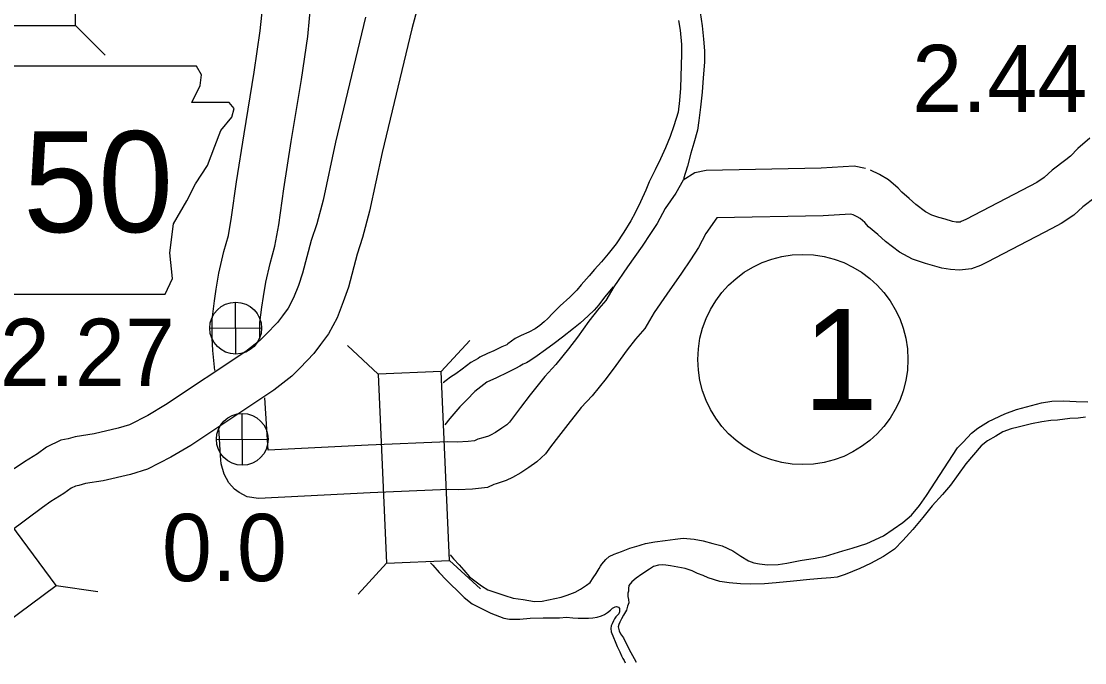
# Model space of a CAD drawing. Extents: x -939622 to -934222, y 1383701 to 1385301.
# Drawn here: x -935767.7 to -935747.66, y 1384314.81 to 1384326.89 of the extents above; entities that cross this region are included whole.
import ezdxf

# ---------------------------------------------------------------- set-up
doc = ezdxf.new("R2010")
doc.units = 0
for name, color, linetype in [('Level 10', 7, 'Continuous'), ('Level 15', 7, 'Continuous'), ('Level 20', 7, 'Continuous'), ('Level 21', 7, 'Continuous'), ('Level 25', 7, 'Continuous'), ('Level 26', 7, 'Continuous'), ('Level 27', 7, 'Continuous'), ('Level 9', 7, 'Continuous')]:
    doc.layers.add(name, color=color, linetype=linetype)

msp = doc.modelspace()

# ---------------------------------------------------------------- linework, layer by layer
at = {"layer": 'Level 10'}
for points in [[(-935764.056, 1384320.314), (-935764.089, 1384320.69), (-935764.104, 1384320.921), (-935764.104, 1384321.276), (-935764.06, 1384321.626), (-935764.028, 1384321.843), (-935763.978, 1384322.148), (-935763.885, 1384322.553), (-935763.797, 1384322.859), (-935763.736, 1384323.2), (-935763.644, 1384323.87), (-935763.502, 1384324.769), (-935763.309, 1384325.935), (-935763.196, 1384326.713), (-935763.132, 1384327.364), (-935763.093, 1384327.814), (-935763.059, 1384328.031), (-935762.985, 1384328.369), (-935762.875, 1384328.789)], [(-935763.202, 1384320.912), (-935763.204, 1384320.949), (-935763.204, 1384321.22), (-935763.169, 1384321.504), (-935763.138, 1384321.705), (-935763.095, 1384321.975), (-935763.013, 1384322.328), (-935762.92, 1384322.655), (-935762.847, 1384323.059), (-935762.754, 1384323.738), (-935762.614, 1384324.625), (-935762.419, 1384325.796), (-935762.302, 1384326.604), (-935762.236, 1384327.281), (-935762.199, 1384327.706), (-935762.174, 1384327.865), (-935762.11, 1384328.158), (-935762.001, 1384328.574)], [(-935747.563, 1384324.687), (-935747.786, 1384324.495), (-935747.926, 1384324.353), (-935748.014, 1384324.284), (-935748.275, 1384324.085), (-935748.422, 1384323.946), (-935748.561, 1384323.855), (-935748.694, 1384323.784), (-935749.901, 1384323.159), (-935749.985, 1384323.118), (-935750.005, 1384323.11), (-935750.034, 1384323.107), (-935750.08, 1384323.11), (-935750.152, 1384323.122), (-935750.291, 1384323.162), (-935750.406, 1384323.192), (-935750.539, 1384323.236), (-935750.658, 1384323.302), (-935750.845, 1384323.442), (-935750.968, 1384323.55), (-935751.106, 1384323.671), (-935751.176, 1384323.745), (-935751.355, 1384323.905), (-935751.526, 1384324.007), (-935751.695, 1384324.085)], [(-935751.789, 1384324.116), (-935752.005, 1384324.161), (-935752.624, 1384324.125), (-935754.794, 1384324.082), (-935755.004, 1384324.038), (-935755.225, 1384323.899), (-935755.364, 1384323.653), (-935755.568, 1384323.367), (-935755.715, 1384323.084), (-935755.84, 1384322.895), (-935755.998, 1384322.657), (-935756.275, 1384322.267), (-935756.532, 1384321.891), (-935756.686, 1384321.632), (-935756.818, 1384321.478), (-935757.007, 1384321.241), (-935757.219, 1384320.938), (-935757.386, 1384320.719), (-935757.626, 1384320.427), (-935757.832, 1384320.201), (-935758.11, 1384319.854), (-935758.294, 1384319.614), (-935758.443, 1384319.418), (-935758.499, 1384319.343), (-935758.553, 1384319.292), (-935758.644, 1384319.23), (-935758.763, 1384319.148), (-935758.858, 1384319.095), (-935758.893, 1384319.078), (-935759.001, 1384319.044), (-935759.094, 1384319.02), (-935759.159, 1384318.99), (-935759.277, 1384318.977), (-935759.484, 1384318.964), (-935759.662, 1384318.969), (-935761.164, 1384318.905), (-935763.051, 1384318.813), (-935763.112, 1384319.799)], [(-935747.464, 1384323.572), (-935747.692, 1384323.398), (-935747.862, 1384323.237), (-935748.103, 1384323.079), (-935748.276, 1384322.987), (-935749.495, 1384322.356), (-935749.623, 1384322.293), (-935749.791, 1384322.228), (-935750.019, 1384322.203), (-935750.188, 1384322.216), (-935750.352, 1384322.243), (-935750.527, 1384322.294), (-935750.659, 1384322.327), (-935750.902, 1384322.408), (-935751.149, 1384322.545), (-935751.412, 1384322.743), (-935751.56, 1384322.872), (-935751.731, 1384323.022), (-935751.804, 1384323.099), (-935751.891, 1384323.177), (-935751.946, 1384323.21), (-935752.024, 1384323.245)], [(-935752.024, 1384323.245), (-935752.073, 1384323.256), (-935752.589, 1384323.226), (-935754.591, 1384323.186), (-935754.799, 1384322.896), (-935754.937, 1384322.628), (-935755.09, 1384322.397), (-935755.256, 1384322.148), (-935755.537, 1384321.753), (-935755.773, 1384321.407), (-935755.952, 1384321.105), (-935756.124, 1384320.905), (-935756.285, 1384320.702), (-935756.493, 1384320.406), (-935756.68, 1384320.16), (-935756.945, 1384319.838), (-935757.148, 1384319.616), (-935757.402, 1384319.299), (-935757.578, 1384319.068), (-935757.726, 1384318.874), (-935757.823, 1384318.745), (-935757.984, 1384318.59), (-935758.138, 1384318.486), (-935758.287, 1384318.383), (-935758.445, 1384318.295), (-935758.563, 1384318.239), (-935758.751, 1384318.179), (-935758.794, 1384318.168), (-935758.917, 1384318.112), (-935759.199, 1384318.08), (-935759.469, 1384318.063), (-935759.656, 1384318.069), (-935761.123, 1384318.006), (-935763.23, 1384317.903), (-935763.444, 1384317.932), (-935763.596, 1384318.018), (-935763.68, 1384318.079), (-935763.789, 1384318.197), (-935763.88, 1384318.363), (-935763.931, 1384318.553), (-935763.945, 1384318.703), (-935763.979, 1384319.242)]]:
    msp.add_lwpolyline(points, dxfattribs=at)
at = {"layer": 'Level 15'}
for points in [[(-935760.091, 1384327.688), (-935760.34, 1384326.75), (-935760.901, 1384324.417), (-935761.138, 1384323.315), (-935761.268, 1384322.819), (-935761.373, 1384322.505), (-935761.537, 1384321.882), (-935761.634, 1384321.606), (-935761.748, 1384321.308), (-935761.912, 1384321.005), (-935762.061, 1384320.803), (-935762.189, 1384320.636), (-935762.448, 1384320.363), (-935762.603, 1384320.205), (-935762.939, 1384319.94), (-935764.505, 1384318.9), (-935764.884, 1384318.678), (-935765.321, 1384318.453), (-935765.643, 1384318.355), (-935766.156, 1384318.233), (-935766.491, 1384318.183), (-935766.617, 1384318.146), (-935766.679, 1384318.136), (-935766.761, 1384318.096), (-935766.899, 1384317.996), (-935767.145, 1384317.846), (-935767.301, 1384317.734), (-935768.536, 1384316.816)], [(-935761.212, 1384326.971), (-935761.779, 1384324.617), (-935762.013, 1384323.523), (-935762.13, 1384323.077), (-935762.236, 1384322.763), (-935762.398, 1384322.147), (-935762.479, 1384321.916), (-935762.568, 1384321.684), (-935762.673, 1384321.489), (-935762.78, 1384321.344), (-935762.875, 1384321.22), (-935763.095, 1384320.989), (-935763.205, 1384320.877), (-935763.468, 1384320.669), (-935764.981, 1384319.664), (-935765.317, 1384319.468), (-935765.661, 1384319.291), (-935765.878, 1384319.224), (-935766.326, 1384319.118), (-935766.687, 1384319.064), (-935766.816, 1384319.026), (-935766.956, 1384319.004), (-935767.227, 1384318.869), (-935767.398, 1384318.746), (-935767.643, 1384318.596), (-935767.832, 1384318.46)]]:
    msp.add_lwpolyline(points, dxfattribs=at)
at = {"layer": 'Level 20'}
for p, q in [((-935766.68, 1384326.812), (-935766.121, 1384326.251)), ((-935759.785, 1384320.297), (-935759.249, 1384320.881)), ((-935760.972, 1384320.246), (-935761.555, 1384320.782)), ((-935760.818, 1384316.686), (-935761.354, 1384316.102)), ((-935759.631, 1384316.737), (-935759.048, 1384316.201)), ((-935767.044, 1384316.265), (-935766.261, 1384316.149))]:
    msp.add_line(p, q, dxfattribs=at)
for points in [[(-935767.862, 1384330.377), (-935767.868, 1384326.814), (-935766.68, 1384326.812), (-935766.674, 1384330.376)], [(-935760.972, 1384320.246), (-935760.818, 1384316.686), (-935759.631, 1384316.737), (-935759.785, 1384320.297)], [(-935770.123, 1384318.418), (-935767.998, 1384315.557), (-935767.044, 1384316.265), (-935769.169, 1384319.126)]]:
    msp.add_lwpolyline(points, close=True, dxfattribs=at)
at = {"layer": 'Level 21'}
msp.add_lwpolyline([(-935768.509, 1384326.045), (-935768.303, 1384324.674), (-935768.394, 1384322.596), (-935768.212, 1384322.482), (-935767.869, 1384322.482), (-935767.869, 1384321.751), (-935764.991, 1384321.751), (-935764.854, 1384322.048), (-935764.9, 1384322.528), (-935764.831, 1384323.076), (-935764.58, 1384323.51), (-935764.42, 1384323.829), (-935764.192, 1384324.172), (-935764.055, 1384324.537), (-935763.941, 1384324.834), (-935763.735, 1384325.086), (-935763.69, 1384325.245), (-935763.781, 1384325.36), (-935764.489, 1384325.36), (-935764.329, 1384325.679), (-935764.306, 1384325.885), (-935764.401, 1384326.043)], close=True, dxfattribs=at)
at = {"layer": 'Level 26'}
for p, q in [((-935763.657, 1384320.623), (-935763.663, 1384321.6)), ((-935764.149, 1384321.108), (-935763.172, 1384321.114)), ((-935763.534, 1384318.529), (-935763.539, 1384319.505)), ((-935764.025, 1384319.014), (-935763.048, 1384319.02))]:
    msp.add_line(p, q, dxfattribs=at)
for centre in [(-935763.66, 1384321.111), (-935763.536, 1384319.017)]:
    msp.add_circle(centre, 0.488, dxfattribs=at)
at = {"layer": 'Level 27'}
msp.add_circle((-935752.97, 1384320.521), 1.98, dxfattribs=at)
at = {"layer": 'Level 9'}
for points in [[(-935754.907, 1384327.054), (-935754.871, 1384326.805), (-935754.841, 1384326.551), (-935754.827, 1384326.335), (-935754.825, 1384326.118), (-935754.85, 1384325.825), (-935754.871, 1384325.557), (-935754.902, 1384325.276), (-935754.929, 1384325.022), (-935754.958, 1384324.84), (-935755.024, 1384324.597), (-935755.08, 1384324.405), (-935755.146, 1384324.159), (-935755.181, 1384324.041), (-935755.222, 1384323.922)], [(-935755.315, 1384326.906), (-935755.284, 1384326.721), (-935755.259, 1384326.451), (-935755.259, 1384326.279), (-935755.277, 1384325.632), (-935755.293, 1384325.4), (-935755.324, 1384325.179), (-935755.401, 1384324.923), (-935755.471, 1384324.719), (-935755.559, 1384324.505), (-935755.657, 1384324.3), (-935755.757, 1384324.095), (-935755.865, 1384323.868), (-935755.932, 1384323.712), (-935756.034, 1384323.492), (-935756.134, 1384323.283), (-935756.216, 1384323.133), (-935756.342, 1384322.918), (-935756.487, 1384322.702), (-935756.639, 1384322.509), (-935756.768, 1384322.363), (-935756.897, 1384322.217), (-935756.998, 1384322.099), (-935757.147, 1384321.928), (-935757.23, 1384321.829), (-935757.363, 1384321.697), (-935757.543, 1384321.531), (-935757.687, 1384321.384), (-935757.779, 1384321.291), (-935757.849, 1384321.231), (-935757.93, 1384321.159), (-935758.018, 1384321.098), (-935758.138, 1384321.034), (-935758.279, 1384320.974), (-935758.394, 1384320.916), (-935758.531, 1384320.818), (-935758.551, 1384320.799), (-935758.642, 1384320.756), (-935758.795, 1384320.681), (-935758.916, 1384320.635), (-935759.057, 1384320.563), (-935759.092, 1384320.538), (-935759.227, 1384320.461), (-935759.393, 1384320.34), (-935759.513, 1384320.249), (-935759.612, 1384320.185), (-935759.694, 1384320.128), (-935759.753, 1384320.084)], [(-935756.544, 1384321.887), (-935756.708, 1384321.697), (-935756.816, 1384321.549), (-935756.905, 1384321.449), (-935757.018, 1384321.34), (-935757.166, 1384321.205), (-935757.294, 1384321.104), (-935757.503, 1384320.94), (-935757.658, 1384320.823), (-935757.824, 1384320.702), (-935757.981, 1384320.588), (-935758.118, 1384320.493), (-935758.177, 1384320.458), (-935758.242, 1384320.431), (-935758.306, 1384320.396), (-935758.388, 1384320.35), (-935758.538, 1384320.273), (-935758.747, 1384320.178), (-935758.927, 1384320.093), (-935759.151, 1384319.919), (-935759.304, 1384319.763), (-935759.436, 1384319.626), (-935759.626, 1384319.411), (-935759.717, 1384319.292)], [(-935758.029, 1384315.965), (-935757.885, 1384315.97), (-935757.529, 1384316.043), (-935757.414, 1384316.081), (-935757.26, 1384316.141), (-935757.163, 1384316.192), (-935757.046, 1384316.269), (-935756.982, 1384316.319), (-935756.92, 1384316.409), (-935756.866, 1384316.492), (-935756.81, 1384316.585), (-935756.784, 1384316.628), (-935756.759, 1384316.665), (-935756.684, 1384316.755), (-935756.62, 1384316.808), (-935756.526, 1384316.854), (-935756.387, 1384316.907), (-935756.231, 1384316.967), (-935756.059, 1384317.019), (-935756.018, 1384317.029), (-935755.935, 1384317.056), (-935755.763, 1384317.084), (-935755.563, 1384317.109), (-935755.376, 1384317.134), (-935755.227, 1384317.155), (-935755.02, 1384317.135), (-935754.848, 1384317.103), (-935754.67, 1384317.055), (-935754.494, 1384317.01), (-935754.288, 1384316.916), (-935754.137, 1384316.819), (-935753.996, 1384316.728), (-935753.893, 1384316.693), (-935753.788, 1384316.672), (-935753.638, 1384316.654), (-935753.435, 1384316.661), (-935753.274, 1384316.685), (-935753.021, 1384316.734), (-935752.739, 1384316.777), (-935752.546, 1384316.815), (-935752.22, 1384316.914), (-935752.039, 1384316.966), (-935751.764, 1384317.054), (-935751.453, 1384317.201), (-935751.272, 1384317.322), (-935751.088, 1384317.452), (-935750.925, 1384317.591), (-935750.776, 1384317.768), (-935750.639, 1384317.956), (-935750.056, 1384318.854), (-935749.949, 1384318.966), (-935749.791, 1384319.134), (-935749.671, 1384319.229), (-935749.472, 1384319.354), (-935749.164, 1384319.497), (-935748.945, 1384319.581), (-935748.755, 1384319.63), (-935748.474, 1384319.703), (-935748.278, 1384319.735), (-935748.062, 1384319.74), (-935747.823, 1384319.728), (-935747.601, 1384319.721)], [(-935747.644, 1384319.433), (-935747.784, 1384319.413), (-935747.94, 1384319.407), (-935748.175, 1384319.38), (-935748.3, 1384319.37), (-935748.47, 1384319.349), (-935748.66, 1384319.311), (-935748.761, 1384319.284), (-935748.912, 1384319.245), (-935749.043, 1384319.213), (-935749.202, 1384319.156), (-935749.334, 1384319.079), (-935749.492, 1384318.989), (-935749.611, 1384318.894), (-935749.901, 1384318.558), (-935750.186, 1384318.154), (-935750.341, 1384317.976), (-935750.534, 1384317.765), (-935750.708, 1384317.542), (-935750.898, 1384317.321), (-935751.084, 1384317.109), (-935751.246, 1384316.947), (-935751.453, 1384316.81), (-935751.697, 1384316.678), (-935751.9, 1384316.583), (-935752.174, 1384316.473), (-935752.325, 1384316.423), (-935752.441, 1384316.406), (-935752.62, 1384316.397), (-935752.841, 1384316.376), (-935753.145, 1384316.344), (-935753.476, 1384316.317), (-935753.691, 1384316.294), (-935753.96, 1384316.29), (-935754.148, 1384316.295), (-935754.362, 1384316.317), (-935754.539, 1384316.338), (-935754.757, 1384316.408), (-935754.851, 1384316.452), (-935754.957, 1384316.491), (-935755.058, 1384316.541), (-935755.188, 1384316.581), (-935755.327, 1384316.612), (-935755.465, 1384316.634), (-935755.552, 1384316.646), (-935755.618, 1384316.65), (-935755.69, 1384316.647), (-935755.785, 1384316.62), (-935755.864, 1384316.574), (-935756.004, 1384316.479), (-935756.115, 1384316.403), (-935756.193, 1384316.331), (-935756.25, 1384316.262), (-935756.26, 1384316.205), (-935756.256, 1384316.157), (-935756.269, 1384316.117), (-935756.27, 1384316.054)], [(-935759.621, 1384316.844), (-935759.557, 1384316.769), (-935759.451, 1384316.652), (-935759.36, 1384316.55), (-935759.251, 1384316.425), (-935759.027, 1384316.259), (-935758.907, 1384316.185), (-935758.589, 1384316.076), (-935758.432, 1384316.028), (-935758.242, 1384316.002), (-935758.029, 1384315.965)], [(-935759.988, 1384316.692), (-935759.944, 1384316.646), (-935759.828, 1384316.506), (-935759.689, 1384316.367), (-935759.614, 1384316.291), (-935759.472, 1384316.158), (-935759.357, 1384316.039), (-935759.206, 1384315.918), (-935758.849, 1384315.742), (-935758.607, 1384315.649), (-935758.498, 1384315.631), (-935758.304, 1384315.627), (-935758.11, 1384315.646), (-935757.865, 1384315.655), (-935757.703, 1384315.655), (-935757.56, 1384315.657), (-935757.425, 1384315.665), (-935757.308, 1384315.654), (-935757.206, 1384315.646), (-935757.096, 1384315.65)], [(-935756.27, 1384316.054), (-935756.259, 1384316.003), (-935756.254, 1384315.94), (-935756.275, 1384315.873), (-935756.296, 1384315.8), (-935756.353, 1384315.702), (-935756.389, 1384315.634), (-935756.423, 1384315.57), (-935756.442, 1384315.53), (-935756.45, 1384315.488), (-935756.432, 1384315.407), (-935756.406, 1384315.354), (-935756.352, 1384315.275), (-935756.252, 1384315.071), (-935756.211, 1384315), (-935756.15, 1384314.888), (-935756.114, 1384314.82)], [(-935757.096, 1384315.65), (-935757.009, 1384315.65), (-935756.931, 1384315.656), (-935756.848, 1384315.665), (-935756.768, 1384315.692), (-935756.709, 1384315.719), (-935756.654, 1384315.757), (-935756.599, 1384315.801), (-935756.561, 1384315.836), (-935756.511, 1384315.861), (-935756.484, 1384315.868), (-935756.448, 1384315.858), (-935756.429, 1384315.831), (-935756.429, 1384315.828), (-935756.424, 1384315.768), (-935756.44, 1384315.729), (-935756.464, 1384315.707), (-935756.495, 1384315.673), (-935756.518, 1384315.639), (-935756.54, 1384315.599), (-935756.565, 1384315.544), (-935756.582, 1384315.504), (-935756.589, 1384315.452), (-935756.581, 1384315.39), (-935756.541, 1384315.283), (-935756.511, 1384315.212), (-935756.469, 1384315.117), (-935756.421, 1384315.016), (-935756.388, 1384314.936), (-935756.362, 1384314.889), (-935756.34, 1384314.848), (-935756.323, 1384314.809)]]:
    msp.add_lwpolyline(points, dxfattribs=at)

# ---------------------------------------------------------------- texts
at = {"layer": 'Level 21'}
msp.add_text('50', height=1.9008, dxfattribs=at).set_placement((-935767.666, 1384322.92))
at = {"layer": 'Level 25'}
for s, p in [('2.44', (-935750.911, 1384325.18)), ('2.27', (-935768.103, 1384320.021)), ('0.0', (-935765.05, 1384316.346))]:
    msp.add_text(s, height=1.2672, dxfattribs=at).set_placement(p)
at = {"layer": 'Level 27'}
msp.add_text('1', height=1.901, dxfattribs=at).set_placement((-935752.97, 1384319.571))

doc.saveas('drawing.dxf')
